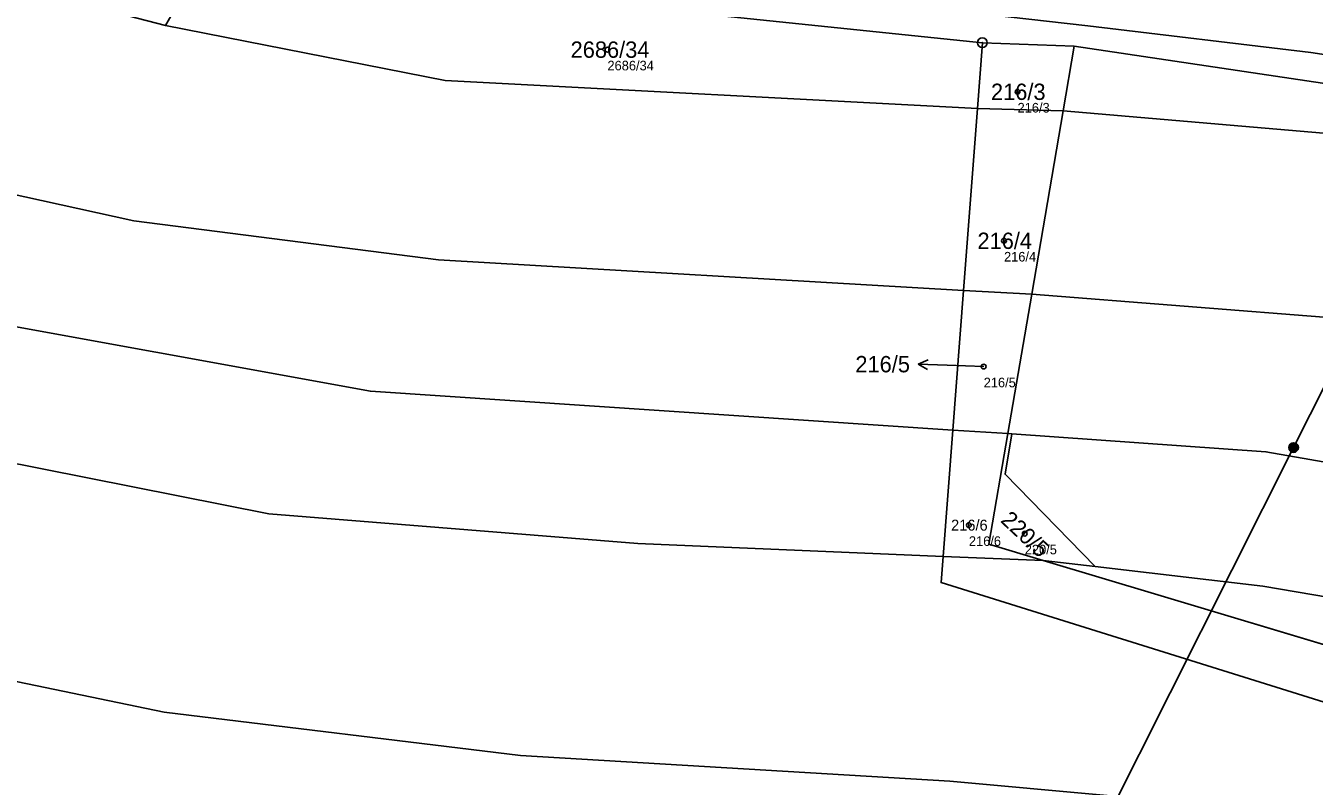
# Model space of a CAD drawing. Extents: x -739214 to -733252, y -1147612 to -1142842.
# Drawn here: x -737250.7 to -737116.4, y -1144967 to -1144887.8 of the extents above; entities that cross this region are included whole.
import ezdxf

# ---------------------------------------------------------------- set-up
doc = ezdxf.new("R2010")
doc.units = 0
for name, color, linetype in [('Definiční body', 7, 'Continuous'), ('Hranice parcel', 7, 'Continuous'), ('Parcelní čísla', 7, 'Continuous'), ('Polygon parcely', 7, 'Continuous'), ('Pop  PČ popisy', 7, 'Continuous'), ('Poz předměty', 7, 'Continuous'), ('Vnitřní kresba', 7, 'Continuous'), ('Značky bodu BP', 7, 'Continuous')]:
    doc.layers.add(name, color=color, linetype=linetype)

msp = doc.modelspace()

# ---------------------------------------------------------------- linework, layer by layer
at = {"layer": 'Definiční body'}
for centre in [(-737190.07, -1144890.26), (-737147.34, -1144894.65), (-737148.75, -1144910.17), (-737150.87, -1144923.27), (-737152.41, -1144939.79), (-737146.59, -1144940.67)]:
    msp.add_circle(centre, 0.25, dxfattribs=at)
at = {"layer": 'Hranice parcel'}
for p, q in [((-737151.01, -1144889.54), (-737151.53, -1144896.39)), ((-737141.43, -1144889.91), (-737151.01, -1144889.54)), ((-737141.43, -1144889.91), (-737142.58, -1144896.62)), ((-737151.53, -1144896.39), (-737152.98, -1144915.34)), ((-737151.53, -1144896.39), (-737142.58, -1144896.62)), ((-737142.58, -1144896.62), (-737145.87, -1144915.74)), ((-737152.98, -1144915.34), (-737154.09, -1144929.88)), ((-737152.98, -1144915.34), (-737145.87, -1144915.74)), ((-737145.87, -1144915.74), (-737148.36, -1144930.25)), ((-737154.09, -1144929.88), (-737155.1, -1144943.07)), ((-737154.09, -1144929.88), (-737148.36, -1144930.25)), ((-737147.95, -1144930.28), (-737148.36, -1144930.25)), ((-737155.1, -1144943.07), (-737144.68, -1144943.47)), ((-737144.68, -1144943.47), (-737139.27, -1144944.1)), ((-737144.68, -1144943.47), (-737132.72, -1144947.05)), ((-737132.72, -1144947.05), (-737003.22, -1144985.91))]:
    msp.add_line(p, q, dxfattribs=at)
for points in [[(-737544.06, -1144856.92), (-737503, -1144870.03), (-737464.22, -1144879.97), (-737437.42, -1144887.64), (-737420.16, -1144891.48), (-737397.96, -1144899.79), (-737363.02, -1144910.11), (-737310.39, -1144921.74), (-737225.35, -1144938.61), (-737186.89, -1144941.7), (-737155.1, -1144943.07)], [(-737410.85, -1144864.45), (-737341.51, -1144884.11), (-737306.18, -1144893.39), (-737239.4, -1144908.08), (-737207.67, -1144912.15), (-737152.98, -1144915.34)], [(-737458.74, -1144865.76), (-737423.25, -1144875.61), (-737387.97, -1144887.37), (-737335.87, -1144901.56), (-737282.26, -1144913.56), (-737214.76, -1144925.84), (-737154.09, -1144929.88)], [(-737151.01, -1144889.54), (-737185.22, -1144886.01), (-737207.62, -1144882.53), (-737228.19, -1144878.06)], [(-737236.13, -1144887.76), (-737206.97, -1144893.49), (-737151.53, -1144896.39)], [(-737014.37, -1144913.35), (-737064.08, -1144901.91), (-737082.47, -1144898.7), (-737141.43, -1144889.91)], [(-737142.58, -1144896.62), (-737109.81, -1144899.46), (-737075.33, -1144906.48), (-737056.61, -1144911.38), (-737016.02, -1144921.6)], [(-737145.87, -1144915.74), (-737114.11, -1144918.23), (-737084.08, -1144923.35)], [(-737009.93, -1144994.71), (-737065.06, -1144979.54), (-737121.99, -1144969.4), (-737154.41, -1144966.47), (-737199.14, -1144963.77), (-737236.25, -1144959.26), (-737283.04, -1144949.59), (-737337.87, -1144937.38), (-737364.42, -1144930.75)], [(-737148.36, -1144930.25), (-737150.34, -1144941.77), (-737144.68, -1144943.47)], [(-737139.27, -1144944.1), (-737148.64, -1144934.48), (-737147.95, -1144930.28)], [(-737147.95, -1144930.28), (-737121.46, -1144932.14), (-737090.19, -1144937.61), (-737059.48, -1144944.3), (-737019.88, -1144954.89), (-736996.15, -1144961.4)], [(-737155.1, -1144943.07), (-737155.31, -1144945.77), (-737005.11, -1144992.66)], [(-737139.27, -1144944.1), (-737121.79, -1144946.15), (-737095.84, -1144950.55), (-737064.79, -1144957.42), (-737053.16, -1144959.81), (-737049.34, -1144960.9)]]:
    msp.add_lwpolyline(points, dxfattribs=at)
at = {"layer": 'Polygon parcely'}
for points in [[(-737186.89, -1144941.7), (-737155.1, -1144943.07), (-737154.09, -1144929.88), (-737214.76, -1144925.84), (-737282.26, -1144913.56), (-737335.87, -1144901.56), (-737387.97, -1144887.37), (-737423.25, -1144875.61), (-737458.74, -1144865.76), (-737466.74, -1144864.96), (-737510.72, -1144859.37), (-737521.37, -1144858.03), (-737525.16, -1144857.1), (-737530.59, -1144854.42), (-737540.23, -1144848.88), (-737544.06, -1144856.92), (-737503, -1144870.03), (-737464.22, -1144879.97), (-737437.42, -1144887.64), (-737420.16, -1144891.48), (-737397.96, -1144899.79), (-737363.02, -1144910.11), (-737310.39, -1144921.74), (-737225.35, -1144938.61)], [(-737239.4, -1144908.08), (-737207.67, -1144912.15), (-737152.98, -1144915.34), (-737151.53, -1144896.39), (-737206.97, -1144893.49), (-737236.13, -1144887.76), (-737354.08, -1144857.21), (-737356.33, -1144857.18), (-737370.18, -1144859.03), (-737410.85, -1144864.45), (-737341.51, -1144884.11), (-737306.18, -1144893.39)], [(-737335.87, -1144901.56), (-737282.26, -1144913.56), (-737214.76, -1144925.84), (-737154.09, -1144929.88), (-737152.98, -1144915.34), (-737207.67, -1144912.15), (-737239.4, -1144908.08), (-737306.18, -1144893.39), (-737341.51, -1144884.11), (-737410.85, -1144864.45), (-737416.14, -1144865.16), (-737420.73, -1144865.37), (-737458.74, -1144865.76), (-737423.25, -1144875.61), (-737387.97, -1144887.37)], [(-737185.22, -1144886.01), (-737207.62, -1144882.53), (-737228.19, -1144878.06), (-737230.14, -1144877.3), (-737236.13, -1144887.76), (-737206.97, -1144893.49), (-737151.53, -1144896.39), (-737151.01, -1144889.54)], [(-737151.01, -1144889.54), (-737151.53, -1144896.39), (-737142.58, -1144896.62), (-737141.43, -1144889.91)], [(-737016.02, -1144921.6), (-737014.37, -1144913.35), (-737064.08, -1144901.91), (-737082.47, -1144898.7), (-737141.43, -1144889.91), (-737142.58, -1144896.62), (-737109.81, -1144899.46), (-737075.33, -1144906.48), (-737056.61, -1144911.38)], [(-737152.98, -1144915.34), (-737145.87, -1144915.74), (-737142.58, -1144896.62), (-737151.53, -1144896.39)], [(-737017.4, -1144928.38), (-737016.02, -1144921.6), (-737056.61, -1144911.38), (-737075.33, -1144906.48), (-737109.81, -1144899.46), (-737142.58, -1144896.62), (-737145.87, -1144915.74), (-737114.11, -1144918.23), (-737084.08, -1144923.35), (-737082.28, -1144914.46), (-737058.53, -1144919.54), (-737046.4, -1144922.14)], [(-737154.09, -1144929.88), (-737148.36, -1144930.25), (-737145.87, -1144915.74), (-737152.98, -1144915.34)], [(-736996.15, -1144961.4), (-736994.07, -1144954.19), (-736995.13, -1144947.07), (-737036.27, -1144935.75), (-737048.66, -1144933.11), (-737060.78, -1144930.52), (-737084.51, -1144925.47), (-737084.08, -1144923.35), (-737114.11, -1144918.23), (-737145.87, -1144915.74), (-737148.36, -1144930.25), (-737147.95, -1144930.28), (-737121.46, -1144932.14), (-737090.19, -1144937.61), (-737059.48, -1144944.3), (-737019.88, -1144954.89)], [(-737154.41, -1144966.47), (-737199.14, -1144963.77), (-737236.25, -1144959.26), (-737283.04, -1144949.59), (-737337.87, -1144937.38), (-737364.42, -1144930.75), (-737370.06, -1144928.93), (-737373.98, -1144943), (-737362.67, -1144946.27), (-737323.22, -1144955.81), (-737254.99, -1144969.51), (-737224.52, -1144974.46), (-737187.91, -1144977.81), (-737132.76, -1144981.87), (-737108.36, -1144985.15), (-737078.25, -1144990.76), (-737043.31, -1144998.76), (-737017.01, -1145006.84), (-737016.85, -1145006.57), (-737009.93, -1144994.71), (-737065.06, -1144979.54), (-737121.99, -1144969.4)], [(-737155.1, -1144943.07), (-737144.68, -1144943.47), (-737150.34, -1144941.77), (-737148.36, -1144930.25), (-737154.09, -1144929.88)], [(-737150.34, -1144941.77), (-737144.68, -1144943.47), (-737139.27, -1144944.1), (-737148.64, -1144934.48), (-737147.95, -1144930.28), (-737148.36, -1144930.25)], [(-737139.27, -1144944.1), (-737121.79, -1144946.15), (-737095.84, -1144950.55), (-737064.79, -1144957.42), (-737053.16, -1144959.81), (-737049.34, -1144960.9), (-737047.05, -1144953.31), (-737003.91, -1144966.31), (-737005.87, -1144972.87), (-736999.95, -1144974.6), (-736996.15, -1144961.4), (-737019.88, -1144954.89), (-737059.48, -1144944.3), (-737090.19, -1144937.61), (-737121.46, -1144932.14), (-737147.95, -1144930.28), (-737148.64, -1144934.48)], [(-737003.22, -1144985.91), (-737132.72, -1144947.05), (-737144.68, -1144943.47), (-737155.1, -1144943.07), (-737155.31, -1144945.77), (-737005.11, -1144992.66)], [(-737051.42, -1144967.81), (-737049.34, -1144960.9), (-737053.16, -1144959.81), (-737064.79, -1144957.42), (-737095.84, -1144950.55), (-737121.79, -1144946.15), (-737139.27, -1144944.1), (-737144.68, -1144943.47), (-737132.72, -1144947.05), (-737003.22, -1144985.91), (-736999.95, -1144974.6), (-737005.87, -1144972.87), (-737008.25, -1144980.86)]]:
    msp.add_lwpolyline(points, close=True, dxfattribs=at)
for points in [[(-737114.45, -1144883.43), (-737140.34, -1144880.73), (-737169.79, -1144877.58), (-737196.16, -1144874.89), (-737214.09, -1144871.74), (-737230.44, -1144866.97), (-737237.51, -1144863.85), (-737237.94, -1144865.31), (-737239.43, -1144870.34), (-737240.33, -1144873.37), (-737230.14, -1144877.3), (-737228.19, -1144878.06), (-737207.62, -1144882.53), (-737185.22, -1144886.01), (-737151.01, -1144889.54), (-737141.43, -1144889.91), (-737082.47, -1144898.7)], [(-737005.11, -1144992.66), (-737155.31, -1144945.77), (-737155.1, -1144943.07), (-737186.89, -1144941.7), (-737225.35, -1144938.61), (-737310.39, -1144921.74), (-737363.02, -1144910.11), (-737397.96, -1144899.79), (-737420.16, -1144891.48), (-737437.42, -1144887.64), (-737464.22, -1144879.97)], [(-737486.27, -1144896.32), (-737417.16, -1144915.22), (-737392.07, -1144921.81), (-737370.06, -1144928.93), (-737364.42, -1144930.75), (-737337.87, -1144937.38), (-737283.04, -1144949.59), (-737236.25, -1144959.26), (-737199.14, -1144963.77), (-737154.41, -1144966.47), (-737121.99, -1144969.4)]]:
    msp.add_lwpolyline(points, dxfattribs=at)
at = {"layer": 'Pop  PČ popisy'}
for p, q in [((-737157.69, -1144923.03), (-737156.67, -1144922.56)), ((-737154.69, -1144923.13), (-737157.69, -1144923.03)), ((-737157.69, -1144923.03), (-737156.71, -1144923.56)), ((-737150.87, -1144923.27), (-737154.69, -1144923.13))]:
    msp.add_line(p, q, dxfattribs=at)
at = {"layer": 'Poz předměty'}
for p, q in [((-737118.58, -1144931.71), (-737093.21, -1144881.15)), ((-737143.5, -1144981.24), (-737118.58, -1144931.71))]:
    msp.add_line(p, q, dxfattribs=at)
for radius in [0.5, 0.4, 0.3, 0.2, 0.1]:
    msp.add_circle((-737118.58, -1144931.71), radius, dxfattribs=at)
at = {"layer": 'Vnitřní kresba'}
for p, q in [((-737186.68, -1144882.47), (-737140.02, -1144887.79)), ((-737140.02, -1144887.79), (-737116.78, -1144890.56)), ((-737116.78, -1144890.56), (-737078.41, -1144896.63))]:
    msp.add_line(p, q, dxfattribs=at)
at = {"layer": 'Značky bodu BP'}
for radius in [0.5, 0.0303]:
    msp.add_circle((-737151.01, -1144889.54), radius, dxfattribs=at)

# ---------------------------------------------------------------- texts
at = {"layer": 'Definiční body'}
for s, p in [('2686/34', (-737190.07, -1144892.42)), ('216/3', (-737147.34, -1144896.81)), ('216/4', (-737148.75, -1144912.33)), ('216/5', (-737150.87, -1144925.43)), ('216/6', (-737152.41, -1144941.95)), ('220/5', (-737146.59, -1144942.83))]:
    msp.add_text(s, height=1, dxfattribs=at).set_placement(p)
at = {"layer": 'Parcelní čísla'}
for s, height, p in [('2686/34', 1.7, (-737193.91, -1144891.11)), ('216/3', 1.7, (-737150.11, -1144895.5)), ('216/4', 1.7, (-737151.52, -1144911.02)), ('216/5', 1.7, (-737164.24, -1144923.87)), ('216/6', 1.14, (-737154.27, -1144940.36))]:
    msp.add_text(s, height=height, dxfattribs=at).set_placement(p)
msp.add_text('220/5', height=1.7, rotation=317, dxfattribs=at).set_placement((-737149.2, -1144939.4))

doc.saveas('drawing.dxf')
